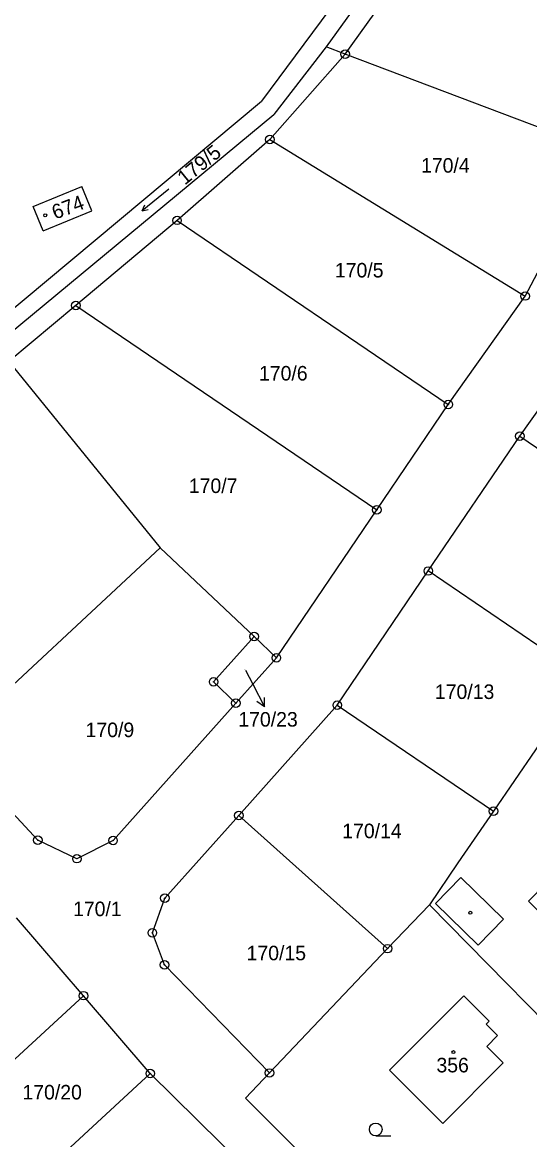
# Model space of a CAD drawing. Extents: x -738131 to -734179, y -1033447 to -1030078.
# Drawn here: x -736508.6 to -736449.3, y -1032539.2 to -1032408.5 of the extents above; entities that cross this region are included whole.
import ezdxf

# ---------------------------------------------------------------- set-up
doc = ezdxf.new("R2010")
doc.units = 0
for name, color, linetype in [('Vrstva 1', 7, 'Continuous'), ('Vrstva 2', 7, 'Continuous'), ('Vrstva 3', 7, 'Continuous'), ('Vrstva 4', 7, 'Continuous'), ('Vrstva 5', 7, 'Continuous'), ('Vrstva 7', 7, 'Continuous'), ('Vrstva 8', 7, 'Continuous')]:
    doc.layers.add(name, color=color, linetype=linetype)

msp = doc.modelspace()

# ---------------------------------------------------------------- linework, layer by layer
at = {"layer": 'Vrstva 1'}
for points in [[(-736450.91, -1032377.72), (-736480.63, -1032417.76)], [(-736454.11, -1032385.08), (-736473.06, -1032411.4)], [(-736470.84, -1032412.26), (-736452.29, -1032386.4)], [(-736473.06, -1032411.4), (-736479.21, -1032419.3)], [(-736470.84, -1032412.26), (-736473.06, -1032411.4)], [(-736470.84, -1032412.26), (-736479.66, -1032422.23)], [(-736440.81, -1032423.61), (-736470.84, -1032412.26)], [(-736530.76, -1032459.58), (-736480.63, -1032417.76)], [(-736530.01, -1032461.39), (-736479.21, -1032419.3)], [(-736479.66, -1032422.23), (-736490.52, -1032431.7)], [(-736479.66, -1032422.23), (-736449.79, -1032440.55)], [(-736449.79, -1032440.55), (-736440.81, -1032423.61)], [(-736507.36, -1032430.09), (-736501.67, -1032427.75)], [(-736500.5, -1032430.59), (-736501.67, -1032427.75)], [(-736506.18, -1032432.93), (-736507.36, -1032430.09)], [(-736506.18, -1032432.93), (-736500.5, -1032430.59)], [(-736490.52, -1032431.7), (-736502.37, -1032441.65)], [(-736490.52, -1032431.7), (-736458.78, -1032453.23)], [(-736458.78, -1032453.23), (-736449.79, -1032440.55)], [(-736502.37, -1032441.65), (-736510.2, -1032448.22)], [(-736502.37, -1032441.65), (-736467.14, -1032465.55)], [(-736450.42, -1032456.94), (-736442.14, -1032445.34)], [(-736510.2, -1032448.22), (-736492.5, -1032469.99)], [(-736467.14, -1032465.55), (-736458.78, -1032453.23)], [(-736461.12, -1032472.71), (-736450.42, -1032456.94)], [(-736450.42, -1032456.94), (-736432.02, -1032469.45)], [(-736478.9, -1032482.87), (-736467.14, -1032465.55)], [(-736517.22, -1032493), (-736492.5, -1032469.99)], [(-736492.5, -1032469.99), (-736481.5, -1032480.37)], [(-736471.77, -1032488.39), (-736461.12, -1032472.71)], [(-736442.8, -1032485.17), (-736461.12, -1032472.71)], [(-736486.24, -1032485.67), (-736481.5, -1032480.37)], [(-736481.5, -1032480.37), (-736478.9, -1032482.87)], [(-736478.9, -1032482.87), (-736483.63, -1032488.16)], [(-736483.63, -1032488.16), (-736486.24, -1032485.67)], [(-736483.63, -1032488.16), (-736498.01, -1032504.24)], [(-736483.3, -1032501.31), (-736471.77, -1032488.39)], [(-736471.77, -1032488.39), (-736453.5, -1032500.81)], [(-736446.14, -1032490.05), (-736453.5, -1032500.81)], [(-736506.8, -1032504.2), (-736517.22, -1032493)], [(-736491.95, -1032510.98), (-736483.3, -1032501.31)], [(-736483.3, -1032501.31), (-736465.88, -1032516.88)], [(-736453.5, -1032500.81), (-736457.67, -1032506.85)], [(-736449.4, -1032511.31), (-736441.34, -1032503.11)], [(-736502.23, -1032506.36), (-736506.8, -1032504.2)], [(-736498.01, -1032504.24), (-736502.23, -1032506.36)], [(-736457.67, -1032506.85), (-736460.98, -1032511.74)], [(-736493.41, -1032515.03), (-736491.95, -1032510.98)], [(-736460.98, -1032511.74), (-736465.88, -1032516.88)], [(-736460.98, -1032511.74), (-736440.57, -1032532.49)], [(-736449.4, -1032511.31), (-736442.95, -1032517.87)], [(-736501.47, -1032522.38), (-736509.31, -1032513.28)], [(-736491.99, -1032518.77), (-736493.41, -1032515.03)], [(-736465.88, -1032516.88), (-736479.71, -1032531.42)], [(-736479.71, -1032531.42), (-736491.99, -1032518.77)], [(-736501.47, -1032522.38), (-736517.02, -1032536.72)], [(-736493.65, -1032531.49), (-736501.47, -1032522.38)], [(-736465.67, -1032531.11), (-736456.98, -1032522.39)], [(-736456.98, -1032522.39), (-736454, -1032525.36)], [(-736454, -1032525.36), (-736454.35, -1032525.71)], [(-736454.35, -1032525.71), (-736453.01, -1032527.05)], [(-736453.01, -1032527.05), (-736454.28, -1032528.32)], [(-736454.28, -1032528.32), (-736452.37, -1032530.22)], [(-736452.37, -1032530.22), (-736459.42, -1032537.34)], [(-736493.65, -1032531.49), (-736507.63, -1032544.39)], [(-736482.64, -1032542.36), (-736493.65, -1032531.49)], [(-736479.71, -1032531.42), (-736482.51, -1032534.36)], [(-736459.42, -1032537.34), (-736465.67, -1032531.11)], [(-736482.51, -1032534.36), (-736462.34, -1032554.47)]]:
    msp.add_lwpolyline(points, dxfattribs=at)
at = {"layer": 'Vrstva 3'}
for p, q in [((-736491.47, -1032428.05), (-736494.6, -1032430.57)), ((-736494.6, -1032430.57), (-736494.3, -1032429.9)), ((-736494.6, -1032430.57), (-736493.88, -1032430.42)), ((-736467.27, -1032538.78), (-736465.52, -1032538.78))]:
    msp.add_line(p, q, dxfattribs=at)
msp.add_circle((-736467.27, -1032538.03), 0.75, dxfattribs=at)
at = {"layer": 'Vrstva 4'}
for points in [[(-736460.28, -1032511.61), (-736457.33, -1032508.57)], [(-736457.33, -1032508.57), (-736452.33, -1032513.43)], [(-736460.28, -1032511.61), (-736455.28, -1032516.47)], [(-736452.33, -1032513.43), (-736455.28, -1032516.47)]]:
    msp.add_lwpolyline(points, dxfattribs=at)
at = {"layer": 'Vrstva 5'}
for centre in [(-736505.94, -1032431.11), (-736456.21, -1032512.68), (-736458.18, -1032528.98)]:
    msp.add_circle(centre, 0.175, dxfattribs=at)
at = {"layer": 'Vrstva 7'}
for p, q in [((-736481.65, -1032485.95), (-736480.27, -1032488.61)), ((-736480.27, -1032488.61), (-736480.29, -1032487.5)), ((-736480.27, -1032488.61), (-736481.18, -1032487.96))]:
    msp.add_line(p, q, dxfattribs=at)
msp.add_lwpolyline([(-736482.5, -1032484.3), (-736481.65, -1032485.95)], dxfattribs=at)
at = {"layer": 'Vrstva 8'}
for centre, radius in [((-736470.84, -1032412.26), 0.5), ((-736470.84, -1032412.26), 0.0303), ((-736479.66, -1032422.23), 0.5), ((-736479.66, -1032422.23), 0.0303), ((-736490.52, -1032431.7), 0.5), ((-736490.52, -1032431.7), 0.0303), ((-736449.79, -1032440.55), 0.5), ((-736449.79, -1032440.55), 0.0303), ((-736502.37, -1032441.65), 0.5), ((-736502.37, -1032441.65), 0.0303), ((-736458.78, -1032453.23), 0.5), ((-736458.78, -1032453.23), 0.0303), ((-736450.42, -1032456.94), 0.5), ((-736450.42, -1032456.94), 0.0303), ((-736467.14, -1032465.55), 0.5), ((-736467.14, -1032465.55), 0.0303), ((-736461.12, -1032472.71), 0.5), ((-736461.12, -1032472.71), 0.0303), ((-736481.5, -1032480.37), 0.5), ((-736481.5, -1032480.37), 0.0303), ((-736478.9, -1032482.87), 0.5), ((-736478.9, -1032482.87), 0.0303), ((-736486.24, -1032485.67), 0.5), ((-736486.24, -1032485.67), 0.0303), ((-736483.63, -1032488.16), 0.5), ((-736483.63, -1032488.16), 0.0303), ((-736471.77, -1032488.39), 0.5), ((-736471.77, -1032488.39), 0.0303), ((-736453.5, -1032500.81), 0.5), ((-736483.3, -1032501.31), 0.5), ((-736483.3, -1032501.31), 0.0303), ((-736453.5, -1032500.81), 0.0303), ((-736506.8, -1032504.2), 0.5), ((-736506.8, -1032504.2), 0.0303), ((-736498.01, -1032504.24), 0.5), ((-736498.01, -1032504.24), 0.0303), ((-736502.23, -1032506.36), 0.5), ((-736502.23, -1032506.36), 0.0303), ((-736491.95, -1032510.98), 0.5), ((-736491.95, -1032510.98), 0.0303), ((-736493.41, -1032515.03), 0.5), ((-736493.41, -1032515.03), 0.0303), ((-736465.88, -1032516.88), 0.5), ((-736465.88, -1032516.88), 0.0303), ((-736491.99, -1032518.77), 0.5), ((-736491.99, -1032518.77), 0.0303), ((-736501.47, -1032522.38), 0.5), ((-736501.47, -1032522.38), 0.0303), ((-736493.65, -1032531.49), 0.5), ((-736493.65, -1032531.49), 0.0303), ((-736479.71, -1032531.42), 0.5), ((-736479.71, -1032531.42), 0.0303)]:
    msp.add_circle(centre, radius, dxfattribs=at)

# ---------------------------------------------------------------- texts
at = {"layer": 'Vrstva 2'}
for s, rotation, p in [('179/5', 39.1649, (-736489.61, -1032427.64)), ('674', 20.547, (-736504.78, -1032431.62))]:
    msp.add_text(s, height=1.7, rotation=rotation, dxfattribs=at).set_placement(p)
for s, height, p in [('170/4', 1.7, (-736461.97, -1032426.12)), ('170/5', 1.7, (-736472.05, -1032438.38)), ('170/6', 1.7, (-736480.93, -1032450.43)), ('170/7', 1.7, (-736489.14, -1032463.59)), ('170/23', 0.1, (-736482.71, -1032484.3)), ('170/13', 1.7, (-736460.35, -1032487.68)), ('170/9', 1.7, (-736501.22, -1032492.14)), ('170/14', 1.7, (-736471.19, -1032503.96)), ('170/1', 1.7, (-736502.69, -1032513.08)), ('170/15', 1.7, (-736482.38, -1032518.24)), ('356', 1.7, (-736460.17, -1032531.35)), ('170/20', 1.7, (-736508.61, -1032534.52))]:
    msp.add_text(s, height=height, dxfattribs=at).set_placement(p)
at = {"layer": 'Vrstva 7'}
msp.add_text('170/23', height=1.7, dxfattribs=at).set_placement((-736483.35, -1032490.91))

doc.saveas('drawing.dxf')
